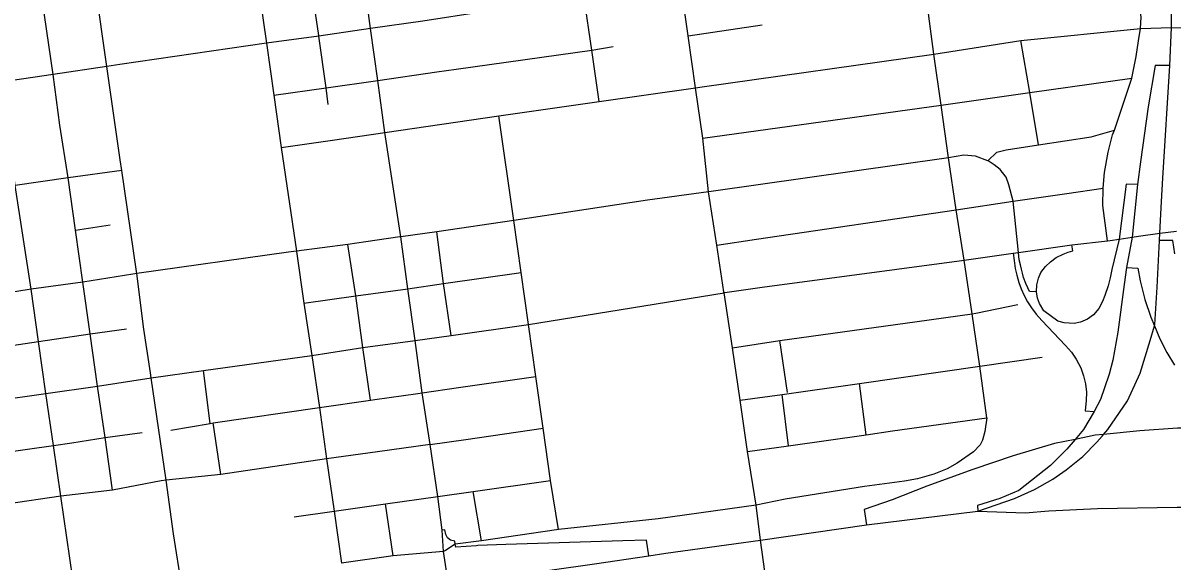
# Model space of a CAD drawing. Extents: x 1755200 to 1902939, y 644115 to 788070.
# Drawn here: x 1827875 to 1833258, y 712005 to 714525 of the extents above; entities that cross this region are included whole.
import ezdxf

# ---------------------------------------------------------------- set-up
doc = ezdxf.new("R2010")
doc.units = 0
for name, color, linetype in [('GM_X_City_Street', 7, 'Continuous'), ('GM_X_Interchange_Ramps', 7, 'Continuous'), ('GM_X_Interstate_Route', 7, 'Continuous'), ('GM_X_US_Route', 7, 'Continuous')]:
    doc.layers.add(name, color=color, linetype=linetype)

msp = doc.modelspace()

# ---------------------------------------------------------------- linework, layer by layer
at = {"layer": 'GM_X_City_Street'}
for points in [[(1832386.6, 712675.8), (1832353.5, 712917.2), (1832318.5, 713163.3), (1832281.5, 713414), (1832242.9, 713650.2), (1832207.3, 713894), (1832173.6, 714139.6), (1832139.3, 714379), (1832077.5, 714844.4), (1832036.7, 715135.2), (1832002.7, 715367.2), (1831966.7, 715623.2), (1831905.2, 716037.6), (1831876.7, 716249.2), (1831851.7, 716420.2), (1831821.3, 716627), (1831793.1, 716824.4), (1831740.6, 717153), (1831717.2, 717310.3)], [(1831156.5, 713265.5), (1831122.4, 713485.2), (1831083.7, 713734.2), (1831058.1, 713985.3), (1831022.6, 714221.6), (1830988.9, 714464.6), (1830954.9, 714708.8), (1830916.9, 714978), (1830886.5, 715191.4), (1830847.2, 715464.4), (1830843, 715494.2)], [(1830573.1, 714157), (1830537.8, 714397.9), (1830501.5, 714642.8), (1830461.3, 714912.4), (1830426.9, 715142.8), (1830389.2, 715397.3)], [(1832952.5, 713505.2), (1832929.7, 713670.4), (1832932.2, 713750.7), (1832937.9, 713824.3), (1832955.3, 713920.2), (1832975.2, 714001.7), (1832984.9, 714022.9), (1833065.7, 714267.2), (1833086.5, 714368.7), (1833096.3, 714440.8), (1833106.9, 714499.6), (1833109.1, 714552.4), (1833048.1, 714984.6), (1833026.1, 715143.4), (1833005.3, 715283.8)], [(1828330.6, 713884.9), (1828267.5, 714322), (1828160.4, 715080.2), (1828157, 715103.2)], [(1828142, 711635.6), (1828132.5, 711739.3), (1828122.3, 711824.6), (1828052.2, 712308), (1828018.9, 712546.4), (1827982.5, 712789.6), (1827948.2, 713033.7), (1827914.4, 713277.6), (1827838, 713763.4), (1827773.3, 714248), (1827703.5, 714742.6), (1827665.5, 715008.9), (1827664, 715019.2)], [(1828294.7, 712337.6), (1828260.4, 712582.8), (1828224.9, 712824.5), (1828189.9, 713068.6), (1828156.1, 713311.4), (1828120.6, 713555.2), (1828086.4, 713799.5), (1828048.5, 714047.3), (1828016.7, 714283.7), (1827944.5, 714778), (1827906, 715043.1)], [(1829259.6, 714466.4), (1829187, 714960.4), (1829181.1, 715005.1)], [(1830954.9, 714708.8), (1830727.6, 714675), (1830501.5, 714642.8), (1830029, 714576.8), (1829746.9, 714534.2), (1829501.3, 714498.6), (1829259.9, 714463.9), (1829015.1, 714430.1), (1828328.5, 714330.8)], [(1830988.9, 714464.6), (1831335.6, 714516.1)], [(1831054.8, 714226.2), (1832139.3, 714379), (1832545.8, 714442.5), (1833106.9, 714499.6), (1833250.6, 714504.1), (1833415.9, 714499.8)], [(1829303.7, 714142.8), (1829294, 714222.1), (1829259.9, 714463.9), (1829259.6, 714466.4)], [(1832628.3, 713953.7), (1832588.5, 714199), (1832545.8, 714442.5)], [(1829049.2, 714187.5), (1829294, 714222.1), (1829536.8, 714256.5), (1829811.8, 714295.6), (1829902.9, 714308.2), (1830537.8, 714397.9), (1830637.4, 714415.3)], [(1828328.5, 714330.8), (1828267.5, 714322), (1828016.7, 714283.7), (1827773.3, 714248)], [(1831058.1, 713985.3), (1832173.6, 714139.6), (1832588.5, 714199), (1833065.7, 714267.2)], [(1829569.8, 714012.5), (1830102.3, 714089.8), (1830573.1, 714157), (1831022.6, 714221.6), (1831054.8, 714226.2)], [(1830382.5, 712153.3), (1830345.1, 712381.5), (1830309.6, 712627.2), (1830275.7, 712869.4), (1830258.3, 712991.8), (1830241.8, 713112.5), (1830207.1, 713357.2), (1830172.4, 713599.4), (1830102.3, 714089.8)], [(1829084.6, 713941.4), (1829324.2, 713976.1), (1829569.8, 714012.5)], [(1832391.8, 713879.8), (1832433.4, 713920.2), (1832477.3, 713930.7), (1832628.3, 713953.7), (1832875.5, 713992.4), (1832984.9, 714022.9)], [(1828407.1, 713360.4), (1828337.9, 713834.2), (1828330.6, 713884.9)], [(1832393.7, 713878.7), (1832391.8, 713879.8), (1832334.6, 713901.4), (1832279.7, 713906), (1832207.3, 713894), (1831096, 713735.9)], [(1832535.6, 713449.8), (1832509.6, 713691.1), (1832489.7, 713767.2), (1832477.3, 713802.8), (1832448.7, 713838.9), (1832421.9, 713860.8), (1832393.7, 713878.7)], [(1831096, 713735.9), (1831083.7, 713734.2), (1830798.7, 713695.9), (1830172.4, 713599.4), (1829813, 713547.4), (1829643.6, 713523.8), (1829639.4, 713523.2)], [(1832242.9, 713650.2), (1832509.6, 713691.1), (1832762.2, 713726.4), (1832932.2, 713750.7)], [(1831122.4, 713485.2), (1831308.6, 713512.5), (1832242.9, 713650.2)], [(1828120.6, 713555.2), (1828283, 713579.9)], [(1829639.4, 713523.2), (1829479.5, 713499.5), (1829396.2, 713488.2), (1829154.9, 713456.1), (1829118.6, 713451)], [(1829843.4, 713304.3), (1829813, 713547.4)], [(1832963.9, 713506.7), (1833005.7, 713512.1), (1833066.9, 713521.2), (1833097.3, 713525.9)], [(1833097.3, 713525.9), (1833196.5, 713541.4), (1833275.3, 713550.6)], [(1829502.2, 712759.1), (1829466.7, 713004.8), (1829433.5, 713246.9), (1829396.2, 713488.2)], [(1831160.4, 713262.3), (1831334.6, 713287.8), (1832281.5, 713414), (1832509.7, 713446.3), (1832535.6, 713449.8), (1832785.4, 713486.5), (1832952.5, 713505.2), (1832963.9, 713506.7)], [(1829118.6, 713451), (1828408.4, 713351.1), (1828389.8, 713348.1)], [(1828389.8, 713348.1), (1828156.1, 713311.4), (1827914.4, 713277.6), (1827652.9, 713235.7), (1827506.5, 713212.3)], [(1828472.6, 712886.1), (1828441.4, 713091.5), (1828408.4, 713351.1), (1828407.1, 713360.4)], [(1829433.5, 713246.9), (1829676.6, 713279.9), (1829843.4, 713304.3), (1830207.1, 713357.2)], [(1829879.9, 713062.1), (1829843.4, 713304.3), (1829843.4, 713304.3)], [(1829189.6, 713212.2), (1829433.5, 713246.9)], [(1829711.3, 713037.7), (1829879.9, 713062.1), (1830241.8, 713112.5), (1831157.1, 713261.8), (1831160.4, 713262.3)], [(1831410.2, 711504), (1831327.8, 712102), (1831306.9, 712266.1), (1831267.1, 712517.7), (1831233, 712757.8), (1831197.2, 713003.3), (1831157.1, 713261.8), (1831156.5, 713265.5)], [(1832335.4, 713166.7), (1832531.4, 713206.4)], [(1831197.2, 713003.3), (1831418.4, 713037.3), (1832061, 713126.5), (1832318.5, 713163.3), (1832335.4, 713166.7)], [(1827472.3, 712965.2), (1827696.2, 712995.2), (1827948.2, 713033.7), (1828189.9, 713068.6), (1828359.8, 713092.8)], [(1831453.5, 712793.9), (1831418.4, 713037.3)], [(1831233, 712757.8), (1831428.9, 712785.2), (1831790.6, 712837.1), (1832353.5, 712917.2), (1832646.5, 712960.1)], [(1828618.6, 711885.9), (1828580, 712132.8), (1828545.9, 712384.3), (1828476.1, 712863.2), (1828472.6, 712886.1)], [(1828751.2, 712649.4), (1828720.1, 712897.7)], [(1829723, 712790.1), (1829743.6, 712793), (1829913.7, 712818.2), (1830275.7, 712869.4)], [(1831821.7, 712596.6), (1831790.6, 712837.1)], [(1828568.1, 712618.5), (1828751.2, 712649.4), (1828765.6, 712651.5), (1829263.5, 712724.4), (1829502.2, 712759.1), (1829521.9, 712761.9)], [(1829521.9, 712761.9), (1829723, 712790.1)], [(1831458.2, 712545), (1831428.9, 712785.2)], [(1828801.1, 712410.2), (1828765.6, 712651.5)], [(1831267.1, 712517.7), (1831458.2, 712545), (1831821.7, 712596.6), (1831945.6, 712614.6), (1832386.6, 712675.8)], [(1832386.6, 712675.8), (1832378.1, 712611.2), (1832367.1, 712571.3), (1832356, 712549.2), (1832325, 712516), (1832247.6, 712462.9), (1832201.2, 712436.4), (1832139.2, 712412), (1832106.1, 712402.6)], [(1828104.4, 712559.3), (1828260.4, 712582.8), (1828433.5, 712606.3)], [(1829781.8, 712550.8), (1829947.6, 712574.8), (1830309.6, 712627.2)], [(1827545.3, 712475.6), (1827774.6, 712511.4), (1828018.9, 712546.4), (1828104.4, 712559.3)], [(1829781.8, 712550.8), (1829534.4, 712516.1), (1829296.5, 712484), (1828801.1, 712410.2), (1828545.9, 712384.3), (1828522.9, 712380)], [(1828522.9, 712380), (1828294.7, 712337.6), (1828052.2, 712308)], [(1829144.9, 712211.4), (1829331.2, 712239.2), (1829572.6, 712272.2), (1829816.5, 712307.8), (1829983.2, 712330.3), (1830345.1, 712381.5)], [(1832106.1, 712402.6), (1832061.8, 712389.9), (1832002.1, 712378.8), (1831814.1, 712354.5), (1831443.1, 712295), (1831306.9, 712266.1), (1830848.7, 712202.3), (1830382.5, 712153.3), (1830372.3, 712151.8)], [(1830021.3, 712100.3), (1829983.2, 712330.3)], [(1828052.2, 712308), (1827798, 712272), (1827573.3, 712236), (1827523.4, 712237.3)], [(1829608.2, 712029.1), (1829572.6, 712272.2)], [(1830372.3, 712151.8), (1830021.3, 712100.3), (1829899.1, 712083.9), (1829853, 712054.7)], [(1829853, 712054.7), (1829844.3, 712049.1), (1829608.2, 712029.1), (1829366.8, 711994.4)]]:
    msp.add_lwpolyline(points, dxfattribs=at)
at = {"layer": 'GM_X_Interchange_Ramps'}
for points in [[(1833243.2, 714325.4), (1833175.2, 714326.5), (1833141.7, 714132.3), (1833106.8, 713875.2), (1833092.6, 713769), (1833066.9, 713521.2), (1833040.7, 713379.7), (1833029.1, 713300.3), (1832999.6, 713076.6), (1832977.5, 712946.3), (1832960.3, 712879.9), (1832938.2, 712816), (1832918.5, 712761.9), (1832889.1, 712705.5), (1832839.9, 712621.8), (1832800.4, 712574.9), (1832761.3, 712528.4), (1832685.1, 712452.2), (1832536.3, 712335.9), (1832447.5, 712297.6), (1832343.8, 712264.8), (1832344.4, 712238.6)], [(1833092.6, 713769), (1833039.4, 713769.8), (1833005.7, 713512.1), (1832972.6, 713371.1), (1832964.5, 713330.8), (1832954.8, 713293.6), (1832939.9, 713249.1), (1832928.5, 713220.5), (1832911.6, 713188), (1832886.1, 713158.6), (1832858.1, 713138.4), (1832825.6, 713124.4), (1832796.2, 713118.3), (1832748.7, 713120.3), (1832718.9, 713129.1), (1832654.2, 713177.3), (1832633.5, 713210.9), (1832624.3, 713236.7), (1832619.7, 713266.3), (1832620.5, 713298.5), (1832628.1, 713330), (1832640.1, 713356.4), (1832661.1, 713385.3), (1832684.5, 713406.7), (1832712.1, 713426.1), (1832744.6, 713442.9), (1832766.9, 713451.5), (1832789.1, 713457.7), (1832785.4, 713486.5)], [(1833267.4, 713443.1), (1833258.1, 713505.6), (1833194.9, 713505.6)], [(1832509.7, 713446.3), (1832514.7, 713413.1), (1832519.9, 713375.4), (1832526.7, 713343.5), (1832536.7, 713309.3), (1832547.8, 713279.2), (1832561.8, 713248.6), (1832577.6, 713219.4), (1832595.9, 713191), (1832618.1, 713161.4), (1832644.8, 713131.4), (1832755.3, 713013.8), (1832782.9, 712983.2), (1832805.7, 712950.6), (1832826.5, 712910.5), (1832840.1, 712873), (1832849, 712834.8), (1832853.2, 712796.3), (1832852.7, 712757.2), (1832846.9, 712707.7), (1832889.1, 712705.5)], [(1832619.7, 713266.3), (1832586.8, 713267.1), (1832578.1, 713284.4), (1832568.9, 713305.6), (1832559.1, 713332.6), (1832553.2, 713353), (1832548.6, 713372.7), (1832545.1, 713392.2), (1832538.6, 713415.8), (1832535.6, 713449.8)], [(1833040.7, 713379.7), (1833094.5, 713376.9), (1833104.3, 713316.9), (1833126.6, 713230), (1833154.9, 713147), (1833171.6, 713106.7), (1833196.7, 713046.1), (1833229.6, 712981.9), (1833264.7, 712921.7)], [(1834414.6, 712430.6), (1834393.8, 712379.2), (1834239.3, 712436.7), (1834093.9, 712482.2), (1833924.3, 712536.7), (1833769.8, 712576.1), (1833603.2, 712603.4), (1833534.2, 712610.2), (1833448.7, 712618.6), (1833296.3, 712626.7), (1833279, 712627.6), (1833103.4, 712615.5), (1832933.3, 712598.2), (1832894.4, 712594.3), (1832800.4, 712574.9), (1832703.5, 712554.9), (1832509.7, 712497.3), (1832321.9, 712433.7), (1832106.8, 712354.9), (1831943.2, 712291.3), (1831813, 712245.8), (1831823.7, 712174.8)], [(1829899.1, 712083.9), (1829897.3, 712098.7), (1829877, 712102.2), (1829862.7, 712114), (1829854.9, 712130), (1829849.3, 712151), (1829836.8, 712150)], [(1830804.3, 712030), (1830793.8, 712102.8), (1830682.6, 712099.6), (1830135, 712083.1), (1830005.2, 712077.4), (1829998.3, 712076.9), (1829900.9, 712069.2), (1829899.1, 712083.9)]]:
    msp.add_lwpolyline(points, dxfattribs=at)
at = {"layer": 'GM_X_Interstate_Route'}
for points in [[(1833204.4, 713688.4), (1833210.3, 713798.6), (1833243.2, 714325.4), (1833250.6, 714504.1), (1833248.8, 714759.2), (1833233.3, 714982), (1833216, 715211.4), (1833209.8, 715266.5), (1833203.5, 715323.3), (1833148.8, 715803.9)], [(1833196.5, 713541.4), (1833204.4, 713688.4)], [(1833194.9, 713505.6), (1833196.5, 713541.4)], [(1832926.1, 712589.9), (1832933.3, 712598.2), (1832953.6, 712621.7), (1833008.2, 712700.1), (1833045, 712755.9), (1833104.3, 712884.2), (1833151.8, 713038.5), (1833171.6, 713106.7), (1833173.2, 713112.2), (1833185, 713287.9), (1833194.9, 713505.6)], [(1832344.4, 712238.6), (1832516.7, 712297.5), (1832610.5, 712340.3), (1832696, 712389), (1832757.7, 712431.7), (1832836, 712494.7), (1832901.3, 712561.1), (1832926.1, 712589.9)], [(1831823.7, 712174.8), (1832344.4, 712238.6)], [(1832344.4, 712238.6), (1832566.2, 712230.6), (1832676.8, 712239.4), (1832905.2, 712250.4), (1833277.7, 712257.9), (1833682.1, 712257.2), (1834105.3, 712241.9), (1834151.8, 712239.5)], [(1830884.9, 712041.1), (1831327.8, 712102), (1831823.7, 712174.8)], [(1830121.4, 711931.3), (1830550, 711991.8), (1830804.3, 712030), (1830884.9, 712041.1)]]:
    msp.add_lwpolyline(points, dxfattribs=at)
at = {"layer": 'GM_X_US_Route'}
for points in [[(1829569.8, 714012.5), (1829536.8, 714256.5), (1829501.3, 714498.6), (1829465.7, 714770.4), (1829432.7, 714994.3), (1829392.7, 715253)], [(1828905.1, 715184.5), (1828943.1, 714926.6), (1829015.1, 714430.1), (1829049.2, 714187.5), (1829084.6, 713941.4)], [(1829643.6, 713523.8), (1829569.8, 714012.5)], [(1829084.6, 713941.4), (1829154.9, 713456.1), (1829155.2, 713454.3)], [(1828337.9, 713834.2), (1828086.4, 713799.5), (1827838, 713763.4), (1827588.4, 713729.8), (1827477, 713713), (1827446.9, 713708.9)], [(1829711.3, 713037.7), (1829676.6, 713279.9), (1829643.6, 713523.8)], [(1829155.2, 713454.3), (1829189.6, 713212.2), (1829227, 712967.4)], [(1829227, 712967.4), (1829466.7, 713004.8), (1829711.3, 713037.7)], [(1829844.3, 712049.1), (1829836.8, 712150), (1829816.5, 712307.8), (1829781.8, 712550.8), (1829743.6, 712793), (1829711.3, 713037.7)], [(1828476.1, 712863.2), (1828720.1, 712897.7), (1829227, 712967.4)], [(1829227, 712967.4), (1829263.5, 712724.4), (1829296.5, 712484), (1829331.2, 712239.2), (1829366.8, 711994.4)], [(1827145, 712678), (1827504.7, 712722.5), (1827739.6, 712754.8), (1827982.5, 712789.6), (1828224.9, 712824.5), (1828476.1, 712863.2)], [(1829866.8, 711896.3), (1829844.3, 712049.1)]]:
    msp.add_lwpolyline(points, dxfattribs=at)

doc.saveas('drawing.dxf')
